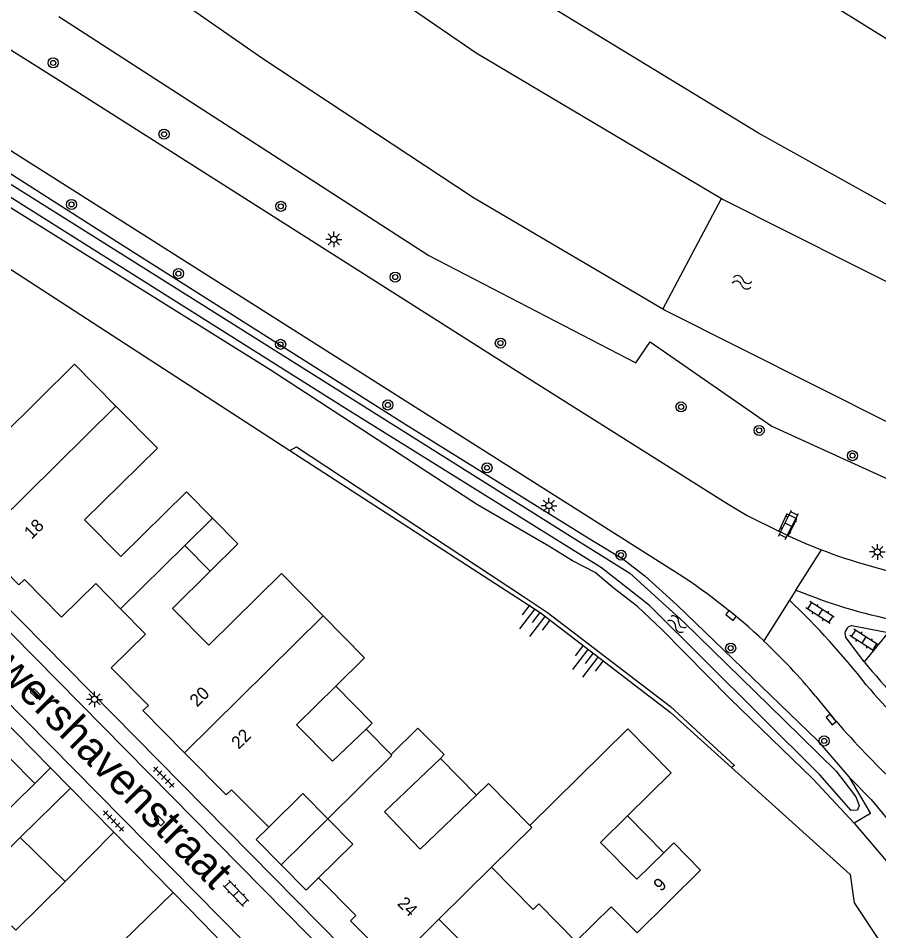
# Model space of a CAD drawing. Extents: x 128000 to 131008, y 398996 to 402500.
# Drawn here: x 129610.8 to 129679.1, y 399547 to 399619.4 of the extents above; entities that cross this region are included whole.
import ezdxf

# ---------------------------------------------------------------- set-up
doc = ezdxf.new("R2010")
doc.units = 0
for name, color, linetype in [('gg-afsc-erfafscheiding', 7, 'Continuous'), ('gg-afsc-geluidsscherm', 7, 'Continuous'), ('gg-afsc-muur', 7, 'Continuous'), ('gg-anno-huisnummerreeks BGT', 7, 'Continuous'), ('gg-anno-openbare ruimte label', 7, 'Continuous'), ('gg-bbg-bijgebouw', 7, 'Continuous'), ('gg-bbg-gedigitaliseerde bebouwing', 7, 'Continuous'), ('gg-bbg-gedigitaliseerde bijgebouw', 7, 'Continuous'), ('gg-bbg-hoofdgebouw', 7, 'Continuous'), ('gg-bbg-luifel en loopbrug', 7, 'Continuous'), ('gg-bbg-tussenscheiding', 7, 'Continuous'), ('gg-knt-BGT kruinlijn', 7, 'Continuous'), ('gg-knt-bovenkant onderkant talud', 7, 'Continuous'), ('gg-knt-verharding', 7, 'Continuous'), ('gg-kntw-beschoeiing', 7, 'Continuous'), ('gg-kntw-bovenkant insteek waterloop', 7, 'Continuous'), ('gg-kntw-waterlijn', 7, 'Continuous'), ('gg-kwrk-lijn stuw', 7, 'Continuous'), ('gt-grn-groengrens', 7, 'Continuous'), ('gt-grn-weggrens', 7, 'Continuous'), ('gt-symb-boom', 7, 'Continuous'), ('gt-symb-klinker verharding', 7, 'Continuous'), ('gt-symb-kolk', 7, 'Continuous'), ('gt-symb-lichtmast', 7, 'Continuous'), ('gt-symb-talud symbool', 7, 'Continuous'), ('gt-symb-tegel verharding', 7, 'Continuous'), ('gt-symb-watersymbool', 7, 'Continuous'), ('gx-grn-maaiveld', 7, 'Continuous')]:
    doc.layers.add(name, color=color, linetype=linetype)

# ---------------------------------------------------------------- blocks, each defined once
blk = doc.blocks.new('gt0-TEG1')
at = {"layer": 'gt-symb-tegel verharding'}
for p, q in [((-1.125, 0), (1.125, 0)), ((-0.9, -0.25), (-0.9, 0.25)), ((-0.45, -0.25), (-0.45, 0.25)), ((0, -0.25), (0, 0.25)), ((0.45, -0.25), (0.45, 0.25)), ((0.9, -0.25), (0.9, 0.25))]:
    blk.add_line(p, q, dxfattribs=at)
blk = doc.blocks.new('gt0-KOLK')
at = {"layer": 'gt-symb-kolk'}
blk.add_lwpolyline([(0, 0), (0.375, 0), (0.375, 0.4), (-0.375, 0.4), (-0.375, 0), (0, 0)], dxfattribs=at)
blk = doc.blocks.new('gt0-KL1')
at = {"layer": 'gt-symb-klinker verharding'}
for p, q in [((-1.15, 0.3), (1.15, 0.3)), ((-1, -0.3), (-1, 0.3)), ((-0.5, 0.3), (-0.5, 0.45)), ((0, -0.3), (0, 0.3)), ((0.5, 0.3), (0.5, 0.45)), ((1, -0.3), (1, 0.3)), ((-1.15, -0.3), (1.15, -0.3)), ((-0.5, -0.45), (-0.5, -0.3)), ((0.5, -0.45), (0.5, -0.3))]:
    blk.add_line(p, q, dxfattribs=at)
blk = doc.blocks.new('gt0-LMAST')
at = {"layer": 'gt-symb-lichtmast'}
for p, q in [((-0.182, 0.173), (-0.447, 0.438)), ((-0.005, 0.246), (-0.005, 0.621)), ((0.172, 0.173), (0.437, 0.438)), ((-0.255, -0.004), (-0.63, -0.004)), ((-0.182, -0.181), (-0.447, -0.446)), ((-0.005, -0.254), (-0.005, -0.629)), ((0.437, -0.446), (0.172, -0.181)), ((0.245, -0.004), (0.62, -0.004))]:
    blk.add_line(p, q, dxfattribs=at)
blk.add_circle((-0.005, -0.004), 0.25, dxfattribs=at)
blk = doc.blocks.new('gt0-BOOM')
at = {"layer": 'gt-symb-boom'}
for radius in [0.4, 0.2]:
    blk.add_circle((0, 0), radius, dxfattribs=at)
blk = doc.blocks.new('gt0-TALUD_1')
at = {"layer": 'gt-symb-talud symbool'}
for p, q in [((-1, -1), (-1, 0)), ((-0.5, -2), (-0.5, 0)), ((0.5, -2), (0.5, 0)), ((1, -1), (1, 0)), ((0, -1), (0, 0))]:
    blk.add_line(p, q, dxfattribs=at)
blk = doc.blocks.new('gt0-WA')
at = {"layer": 'gt-symb-watersymbool'}
for centre, start, end in [((-0.323, 0.022), 28.07249, 151.92751), ((0.427, 0.422), 208.07248, 331.92751), ((-0.323, -0.428), 28.07249, 151.92751), ((0.427, -0.028), 208.07248, 331.92751)]:
    blk.add_arc(centre, 0.425, start, end, dxfattribs=at)

msp = doc.modelspace()

# ---------------------------------------------------------------- linework, layer by layer
at = {"layer": 'gg-afsc-erfafscheiding'}
msp.add_line((129677.139, 399549.221), (129679.269, 399545.991), dxfattribs=at)
at = {"layer": 'gg-afsc-geluidsscherm'}
msp.add_lwpolyline([(129632.374, 399585.107), (129632.909, 399585.394), (129650.836, 399573.56), (129652.822, 399572.25), (129662.581, 399564.796), (129667.654, 399560.122), (129667.399, 399559.962)], dxfattribs=at)
at = {"layer": 'gg-afsc-muur'}
msp.add_line((129623.125, 399550.044), (129618.431, 399554.813), dxfattribs=at)
at = {"layer": 'gg-bbg-bijgebouw'}
for p, q in [((129610.997, 399554.391), (129614.973, 399558.314)), ((129607.151, 399550.587), (129610.997, 399554.391)), ((129618.431, 399554.813), (129614.56, 399550.9))]:
    msp.add_line(p, q, dxfattribs=at)
for points in [[(129626.25, 399579.73), (129628.256, 399577.69), (129626.05, 399575.52)], [(129614.973, 399558.314), (129614.982, 399558.323), (129618.431, 399554.813)]]:
    msp.add_lwpolyline(points, dxfattribs=at)
at = {"layer": 'gg-bbg-gedigitaliseerde bebouwing'}
for p, q in [((129636.031, 399566.409), (129638.31, 399568.65)), ((129644.323, 399560.668), (129644.63, 399560.97)), ((129662.62, 399559.53), (129659.149, 399556.117)), ((129648.14, 399558.68), (129647.194, 399557.75)), ((129662.032, 399553.185), (129662.83, 399553.97))]:
    msp.add_line(p, q, dxfattribs=at)
for points in [[(129636.031, 399566.409), (129632.914, 399563.344), (129635.76, 399560.451), (129638.42, 399562.99)], [(129644.323, 399560.668), (129639.883, 399556.43), (129642.71, 399553.469), (129647.194, 399557.75)], [(129659.149, 399556.117), (129657.01, 399554.014), (129659.893, 399551.082), (129662.032, 399553.185)]]:
    msp.add_lwpolyline(points, dxfattribs=at)
at = {"layer": 'gg-bbg-gedigitaliseerde bijgebouw'}
msp.add_lwpolyline([(129614.56, 399550.9), (129610.64, 399547.039), (129610.289, 399547.395)], dxfattribs=at)
at = {"layer": 'gg-bbg-hoofdgebouw'}
for p, q in [((129638.31, 399568.65), (129635.01, 399571.994)), ((129640.41, 399560.97), (129638.42, 399562.99)), ((129610.105, 399560.75), (129612.14, 399558.68)), ((129651.42, 399555.35), (129648.14, 399558.68)), ((129644.191, 399547.91), (129648.38, 399552.05)), ((129625.45, 399547.66), (129623.125, 399550.044)), ((129644.191, 399547.91), (129640.62, 399544.38)), ((129631.76, 399541.19), (129625.45, 399547.66))]:
    msp.add_line(p, q, dxfattribs=at)
for points in [[(129618.584, 399588.616), (129615.3, 399591.94), (129609.53, 399586.24), (129606.57, 399589.23), (129606.49, 399589.15), (129604.49, 399591.18)], [(129626.25, 399579.73), (129624.19, 399581.82), (129618.98, 399576.681), (129616.1, 399579.6), (129621.87, 399585.29), (129618.584, 399588.616)], [(129607.604, 399577.771), (129610.89, 399574.44), (129611.32, 399574.86), (129614.28, 399571.87), (129616.98, 399574.54), (129618.957, 399572.533)], [(129635.01, 399571.994), (129631.71, 399575.34), (129625.95, 399569.65), (129623.06, 399572.57), (129626.05, 399575.52)], [(129618.957, 399572.533), (129620.93, 399570.53), (129618.22, 399567.86), (129621.16, 399564.88), (129620.73, 399564.46), (129624.028, 399561.117)], [(129644.63, 399560.97), (129642.54, 399563.08), (129640.41, 399560.97)], [(129662.62, 399559.53), (129659.18, 399563.01), (129651.42, 399555.35)], [(129624.028, 399561.117), (129627.33, 399557.77), (129627.76, 399558.19), (129630.7, 399555.22)], [(129612.14, 399558.68), (129601.156, 399547.886), (129597.749, 399551.352)], [(129630.7, 399555.22), (129633.41, 399557.89), (129635.39, 399555.885)], [(129635.39, 399555.885), (129637.37, 399553.88), (129634.66, 399551.2)], [(129655.07, 399546.15), (129657.87, 399548.91), (129659.92, 399546.84), (129664.96, 399551.811), (129662.83, 399553.97)], [(129648.38, 399552.05), (129651.69, 399548.7), (129652.12, 399549.13), (129655.07, 399546.15)], [(129634.66, 399551.2), (129637.61, 399548.21), (129637.19, 399547.8), (129640.62, 399544.38)], [(129623.125, 399550.044), (129619.083, 399546.102), (129619.145, 399546.039)]]:
    msp.add_lwpolyline(points, dxfattribs=at)
at = {"layer": 'gg-bbg-luifel en loopbrug'}
for p, q in [((129647.194, 399557.75), (129644.323, 399560.668)), ((129635.39, 399555.885), (129631.681, 399552.222)), ((129659.149, 399556.117), (129662.032, 399553.185))]:
    msp.add_line(p, q, dxfattribs=at)
for points in [[(129638.42, 399562.99), (129638.915, 399563.477), (129636.031, 399566.409)], [(129631.681, 399552.222), (129629.697, 399554.228), (129630.7, 399555.22)], [(129634.66, 399551.2), (129633.665, 399550.216), (129631.681, 399552.222)]]:
    msp.add_lwpolyline(points, dxfattribs=at)
at = {"layer": 'gg-bbg-tussenscheiding'}
for p, q in [((129607.604, 399577.771), (129618.584, 399588.616)), ((129624.05, 399577.55), (129626.25, 399579.73)), ((129618.957, 399572.533), (129624.05, 399577.55)), ((129626.05, 399575.52), (129624.05, 399577.55)), ((129624.028, 399561.117), (129635.01, 399571.994)), ((129614.56, 399550.9), (129610.997, 399554.391))]:
    msp.add_line(p, q, dxfattribs=at)
for points in [[(129635.39, 399555.885), (129640.475, 399560.906), (129640.41, 399560.97)], [(129648.38, 399552.05), (129651.577, 399555.198), (129651.42, 399555.35)]]:
    msp.add_lwpolyline(points, dxfattribs=at)
at = {"layer": 'gg-knt-BGT kruinlijn'}
for p, q in [((129669.56, 399610.27), (129646.13, 399624.52)), ((129614.05, 399619.52), (129643.4, 399600.561)), ((129685.25, 399601.5), (129669.56, 399610.27)), ((129643.4, 399600.561), (129659.83, 399592.04)), ((129659.83, 399592.04), (129660.96, 399593.72)), ((129660.96, 399593.72), (129670.61, 399587.02)), ((129670.61, 399587.02), (129692.071, 399577.23))]:
    msp.add_line(p, q, dxfattribs=at)
at = {"layer": 'gg-knt-bovenkant onderkant talud'}
msp.add_line((129667.399, 399559.962), (129676.809, 399551.472), dxfattribs=at)
for points in [[(129543.895, 399639.727), (129549.996, 399637.237), (129600.188, 399605.973), (129632.374, 399585.107)], [(129632.374, 399585.107), (129652.23, 399572.234), (129662.54, 399564.346), (129667.399, 399559.962)]]:
    msp.add_lwpolyline(points, dxfattribs=at)
at = {"layer": 'gg-knt-verharding'}
for p, q in [((129671.907, 399578.329), (129671.152, 399578.695)), ((129672.519, 399574.028), (129672.001, 399573.212)), ((129601.99, 399571.527), (129613.4, 399559.919)), ((129676.952, 399571.209), (129679.826, 399570.662)), ((129677.932, 399568.329), (129676.453, 399570.317)), ((129679.826, 399570.662), (129677.932, 399568.329)), ((129674.067, 399565.621), (129675.475, 399563.888)), ((129612.14, 399558.68), (129613.4, 399559.919)), ((129645.799, 399546.309), (129644.191, 399547.91))]:
    msp.add_line(p, q, dxfattribs=at)
for points in [[(129711.66, 399597.884), (129657.196, 399631.73), (129618.769, 399655.561), (129582.315, 399678.253), (129542.421, 399703.024)], [(129563.84, 399646.493), (129566.234, 399644.846), (129568.674, 399643.259), (129568.64, 399643.182), (129592.745, 399627.909), (129614.317, 399614.312), (129651.409, 399590.748), (129667.06, 399580.884), (129668.65, 399579.948), (129671.152, 399578.695)], [(129663.269, 399575.258), (129610.627, 399608.623), (129590.064, 399621.629), (129564.993, 399637.548)], [(129597.86, 399580.49), (129600.11, 399582.651), (129638.342, 399543.88)], [(129637.46, 399543.01), (129601.27, 399579.69), (129600.95, 399579.83), (129598.69, 399579.89), (129598.23, 399580.05), (129597.86, 399580.49)], [(129671.907, 399578.329), (129672.579, 399579.676), (129671.795, 399580.059), (129671.152, 399578.695)], [(129601.99, 399571.527), (129603.638, 399571.554), (129634.6, 399540.21)]]:
    msp.add_lwpolyline(points, dxfattribs=at)
for centre, radius, start, end in [((129690.335, 399618.333), 44.044, 245.26631, 248.98867), ((129690.431, 399618.556), 44.287, 248.97699, 258.99174), ((129636.731, 399534.641), 48.518, 46.77551, 56.84047), ((129688.539, 399612.668), 41.829, 247.48151, 258.95195), ((129631.249, 399530.051), 59.36, 37.88961, 46.64501), ((129677.064, 399570.561), 0.658, 99.83226, 201.72096), ((129636.653, 399534.599), 48.602, 39.66452, 46.743), ((129727.423, 399609.18), 64.173, 219.53663, 233.7874), ((129732.386, 399613.05), 71.511, 220.60694, 232.54296), ((129730.62, 399611.423), 72.805, 220.76099, 231.30442)]:
    msp.add_arc(centre, radius, start, end, dxfattribs=at)
at = {"layer": 'gg-kntw-beschoeiing'}
for points in [[(129624.11, 399632.48), (129647.16, 399616.64), (129666.623, 399605.074)], [(129661.955, 399596.299), (129646.95, 399605.14), (129630.23, 399616.17), (129618.434, 399624.374)], [(129666.751, 399604.997), (129682.21, 399597.22), (129691.616, 399592.86)], [(129698.278, 399584.191), (129697.51, 399582.94), (129694.03, 399580.88), (129680, 399587.23), (129662.085, 399596.223)]]:
    msp.add_lwpolyline(points, dxfattribs=at)
at = {"layer": 'gg-kntw-bovenkant insteek waterloop'}
for points in [[(129545.862, 399645.159), (129547.71, 399644.399), (129552.546, 399642.235), (129556.226, 399640.669), (129559.351, 399638.995), (129562.079, 399637.474), (129565.944, 399634.896), (129571.843, 399631.403), (129581.704, 399625.031), (129599.002, 399614.205), (129618.951, 399601.484), (129641.589, 399587.167), (129656.317, 399577.976), (129658.797, 399576.51), (129660.531, 399575.15), (129663.104, 399572.837), (129674.231, 399562.08), (129676.714, 399559.204)], [(129677.145, 399555.524), (129673.857, 399559.042), (129667.28, 399565.425), (129661.892, 399570.902), (129659.963, 399572.712), (129658.13, 399574.122), (129656.596, 399575.431), (129654.809, 399576.343), (129652.924, 399577.504), (129647.269, 399580.79), (129630.809, 399591.49), (129610.474, 399604.18), (129603.685, 399608.479), (129578.06, 399624.467), (129568.895, 399630.582), (129561.65, 399635.091), (129559.719, 399636.209), (129556.517, 399637.848), (129551.839, 399640.414), (129550.044, 399641.306), (129549.132, 399641.716), (129547.22, 399642.464)], [(129676.714, 399559.204), (129678.44, 399556.292), (129677.145, 399555.524)]]:
    msp.add_lwpolyline(points, dxfattribs=at)
at = {"layer": 'gg-kntw-waterlijn'}
msp.add_lwpolyline([(129575.54, 399628.114), (129594.207, 399616.297), (129654.143, 399578.629), (129659.331, 399575.368), (129663.637, 399571.473), (129671.553, 399563.72), (129675.708, 399559.657), (129677.266, 399557.615), (129677.543, 399556.945), (129677.393, 399556.564), (129676.897, 399556.553), (129674.421, 399559.363), (129669.644, 399564.109), (129660.893, 399572.804), (129657.103, 399575.78), (129636.708, 399588.475), (129602.874, 399609.801), (129566.644, 399632.637)], dxfattribs=at)
at = {"layer": 'gg-kwrk-lijn stuw'}
msp.add_line((129661.955, 399596.299), (129666.623, 399605.074), dxfattribs=at)
at = {"layer": 'gt-grn-groengrens'}
for p, q in [((129677.145, 399555.524), (129681.315, 399550.609)), ((129676.809, 399551.472), (129677.139, 399549.221))]:
    msp.add_line(p, q, dxfattribs=at)
msp.add_lwpolyline([(129676.714, 399559.204), (129678.479, 399557.41), (129679.861, 399555.754), (129680.699, 399554.551), (129682.025, 399552.198), (129682.319, 399551.548), (129682.366, 399551.149)], dxfattribs=at)
at = {"layer": 'gt-grn-weggrens'}
for p, q in [((129672.519, 399574.028), (129674.543, 399577.217)), ((129672.001, 399573.212), (129669.959, 399569.995)), ((129614.973, 399558.314), (129613.4, 399559.919))]:
    msp.add_line(p, q, dxfattribs=at)
at = {"layer": 'gx-grn-maaiveld'}
msp.add_line((129661.955, 399596.299), (129666.623, 399605.074), dxfattribs=at)
for points in [[(129624.11, 399632.48), (129647.16, 399616.64), (129666.623, 399605.074)], [(129661.955, 399596.299), (129646.95, 399605.14), (129630.23, 399616.17), (129618.434, 399624.374)], [(129666.623, 399605.074), (129666.751, 399604.997), (129682.21, 399597.22), (129691.616, 399592.86)], [(129698.278, 399584.191), (129697.51, 399582.94), (129694.03, 399580.88), (129680, 399587.23), (129662.085, 399596.223), (129661.955, 399596.299)]]:
    msp.add_lwpolyline(points, dxfattribs=at)

# ---------------------------------------------------------------- block references
at = {"layer": 'gt-symb-boom'}
for p in [(129613.611, 399615.839), (129622.399, 399610.184), (129615.063, 399604.616), (129631.661, 399604.462), (129623.543, 399599.124), (129640.736, 399598.849), (129649.076, 399593.614), (129631.648, 399593.516), (129640.155, 399588.707), (129663.405, 399588.55), (129669.595, 399586.69), (129677.006, 399584.686), (129648.015, 399583.724), (129658.644, 399576.8), (129667.342, 399569.424), (129674.761, 399562.056)]:
    msp.add_blockref('gt0-BOOM', p, dxfattribs=at)
at = {"layer": 'gt-symb-klinker verharding'}
for p, rotation in [((129671.927, 399579.198), 63.127461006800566), ((129674.432, 399572.239), 147.3267225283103), ((129677.912, 399570.058), 147.3267225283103), ((129628.119, 399549.968), -45.81035302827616)]:
    msp.add_blockref('gt0-KL1', p, dxfattribs=dict(at, rotation=rotation))
at = {"layer": 'gt-symb-kolk'}
for p, rotation in [((129667.497, 399572.157), 140.64204307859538), ((129612.063, 399565.665), -44.43273359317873), ((129675.475, 399563.888), 129.07161458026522), ((129621.887, 399555.587), -44.4327335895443)]:
    msp.add_blockref('gt0-KOLK', p, dxfattribs=dict(at, rotation=rotation))
at = {"layer": 'gt-symb-lichtmast'}
for p in [(129635.869, 399601.842), (129652.93, 399580.717), (129678.984, 399577.05), (129616.888, 399565.361)]:
    msp.add_blockref('gt0-LMAST', p, dxfattribs=at)
at = {"layer": 'gt-symb-talud symbool', "xscale": 1.0000499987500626, "yscale": 1.0000499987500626, "rotation": -37.44283634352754}
for p in [(129652.23, 399572.234), (129656.448, 399569.006)]:
    msp.add_blockref('gt0-TALUD_1', p, dxfattribs=at)
at = {"layer": 'gt-symb-tegel verharding', "rotation": -45.000000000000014}
for p in [(129622.379, 399559.181), (129618.401, 399555.708)]:
    msp.add_blockref('gt0-TEG1', p, dxfattribs=at)
at = {"layer": 'gt-symb-watersymbool'}
for p, rotation in [((129668.199, 399598.449), -12.186840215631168), ((129663.131, 399571.297), 146.2145720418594)]:
    msp.add_blockref('gt0-WA', p, dxfattribs=dict(at, rotation=rotation))

# ---------------------------------------------------------------- texts
at = {"layer": 'gg-anno-huisnummerreeks BGT'}
for s, rotation, p in [('18', 44.6, (129611.895, 399578.01)), ('20', 44.6, (129625.025, 399564.695)), ('22', 44.6, (129628.325, 399561.35)), ('9', 44.7, (129661.813, 399550.062)), ('24', 315.1, (129640.841, 399549.102))]:
    msp.add_text(s, height=1, rotation=rotation, dxfattribs=at).set_placement(p)
at = {"layer": 'gg-anno-openbare ruimte label'}
msp.add_text('Brouwershavenstraat', height=2.5, rotation=314.8, dxfattribs=at).set_placement((129604.022, 399572.583))

doc.saveas('drawing.dxf')
